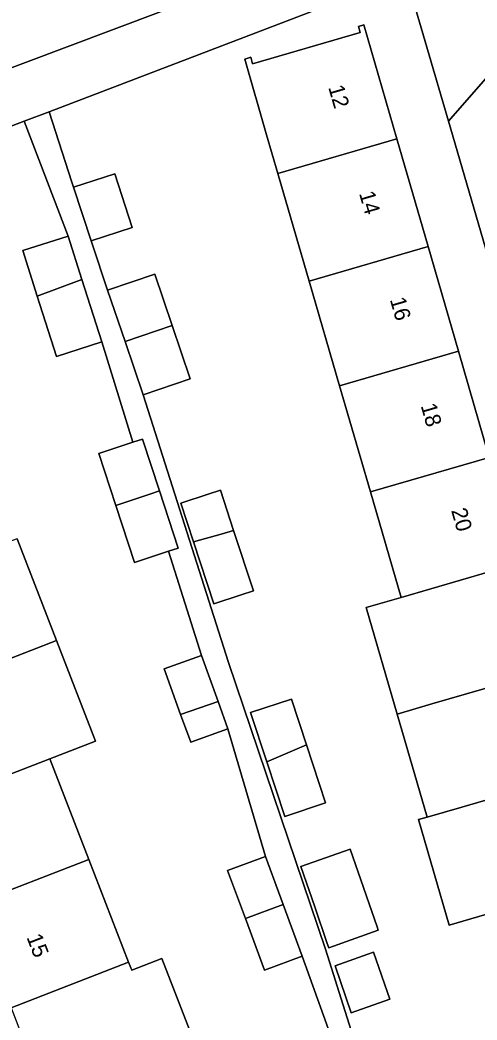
# Model space of a CAD drawing. Extents: x 162523 to 163266, y 381230 to 382050.
# Drawn here: x 162885.8 to 162914.8, y 381817.3 to 381880.8 of the extents above; entities that cross this region are included whole.
import ezdxf

# ---------------------------------------------------------------- set-up
doc = ezdxf.new("R2010")
doc.units = 0
for name, color, linetype in [('IMGEO_Erf', 7, 'Continuous'), ('IMGEO_Pand', 7, 'Continuous'), ('IMGEO_Pand_nummerreeks', 7, 'Continuous'), ('IMGEO_Voetpad_open', 7, 'Continuous')]:
    doc.layers.add(name, color=color, linetype=linetype)

msp = doc.modelspace()

# ---------------------------------------------------------------- linework, layer by layer
at = {"layer": 'IMGEO_Erf'}
for points in [[(162834.692, 381939.153), (162834.051, 381936.831), (162834.189, 381935.596), (162834.322, 381934.396), (162845.741, 381905.089), (162844.734, 381903.96), (162844.789, 381903.809), (162846.334, 381899.712), (162849.16, 381898.811), (162852.668, 381889.491), (162854.858, 381888.217), (162857.825, 381880.828), (162858.565, 381878.965), (162860.43, 381874.164), (162860.825, 381874.308), (162860.886, 381874.15), (162862.441, 381870.107), (162862.631, 381869.614), (162862.725, 381869.344), (162909.188, 381886.826), (162914.252, 381892.527), (162918.892, 381897.749), (162917.006, 381899.424), (162921.642, 381904.643)], [(162932.72, 381806.989), (162913.026, 381874.412), (162910.321, 381883.674), (162887.637, 381875.013), (162889.095, 381870.525), (162889.197, 381870.214), (162891.814, 381871.071), (162892.93, 381867.664), (162890.312, 381866.807), (162890.373, 381866.622), (162891.358, 381863.669), (162894.356, 381864.689), (162895.466, 381861.425), (162896.618, 381858.037), (162893.62, 381857.017), (162899.056, 381840.02), (162905.21, 381821.822), (162911.331, 381802.421)], [(162915.827, 381824.149), (162913.064, 381823.346), (162911.119, 381830.04), (162911.667, 381830.199), (162909.765, 381836.744), (162907.798, 381843.511), (162910.013, 381844.155), (162908.066, 381850.856), (162906.106, 381857.601), (162904.173, 381864.253), (162902.188, 381871.087), (162901.472, 381873.549), (162900.076, 381878.353), (162900.463, 381878.466), (162900.582, 381878.057), (162907.424, 381880.045), (162907.312, 381880.431), (162907.642, 381880.527), (162909.747, 381873.285), (162911.733, 381866.45), (162913.666, 381859.797), (162915.626, 381853.053)], [(162906.062, 381814.886), (162903.732, 381821.364), (162901.331, 381820.478), (162900.118, 381823.763), (162898.991, 381826.815), (162901.391, 381827.701), (162899.005, 381835.802), (162896.642, 381834.952), (162896.004, 381836.727), (162894.964, 381839.623), (162897.327, 381840.472), (162895.228, 381847.092), (162893.071, 381846.385), (162891.893, 381849.987), (162890.808, 381853.304), (162892.973, 381854.013), (162890.994, 381860.389), (162888.112, 381859.471), (162886.894, 381863.292), (162885.971, 381866.191), (162888.852, 381867.109), (162886.064, 381874.412), (162863.638, 381865.85), (162890.266, 381796.929)], [(162885.614, 381847.87), (162888.11, 381841.417), (162890.584, 381835.018), (162887.7, 381833.903), (162890.173, 381827.509), (162892.695, 381820.986), (162892.894, 381820.472), (162894.81, 381821.212), (162897.151, 381815.158)]]:
    msp.add_lwpolyline(points, dxfattribs=at)
for points in [[(162897.757, 381850.711), (162898.53, 381850.965), (162899.374, 381848.398), (162900.632, 381844.571), (162899.859, 381844.317), (162898.124, 381843.747), (162896.831, 381847.678), (162896.022, 381850.14)], [(162903.044, 381837.695), (162904.005, 381834.785), (162905.22, 381831.105), (162902.623, 381830.248), (162901.481, 381833.706), (162900.447, 381836.837)], [(162905.327, 381822.181), (162904.525, 381824.498), (162903.635, 381827.069), (162906.778, 381828.158), (162908.487, 381823.223), (162908.555, 381823.025), (162905.426, 381821.896)], [(162909.303, 381818.626), (162906.852, 381817.778), (162905.821, 381820.754), (162907.897, 381821.503), (162908.265, 381821.626)]]:
    msp.add_lwpolyline(points, close=True, dxfattribs=at)
at = {"layer": 'IMGEO_Pand'}
for points in [[(162909.747, 381873.285), (162907.642, 381880.527), (162907.312, 381880.431), (162907.424, 381880.045), (162900.582, 381878.057), (162900.463, 381878.466), (162900.076, 381878.353), (162901.472, 381873.549), (162902.188, 381871.087)], [(162904.173, 381864.253), (162911.733, 381866.45), (162909.747, 381873.285), (162902.188, 381871.087)], [(162889.197, 381870.214), (162890.312, 381866.807), (162892.93, 381867.664), (162891.814, 381871.071)], [(162886.894, 381863.292), (162889.733, 381864.345), (162888.852, 381867.109), (162885.971, 381866.191)], [(162904.173, 381864.253), (162906.106, 381857.601), (162913.666, 381859.797), (162911.733, 381866.45)], [(162886.894, 381863.292), (162888.112, 381859.471), (162890.994, 381860.389), (162889.733, 381864.345)], [(162891.358, 381863.669), (162892.468, 381860.405), (162895.466, 381861.425), (162894.356, 381864.689)], [(162895.466, 381861.425), (162892.468, 381860.405), (162893.62, 381857.017), (162896.618, 381858.037)], [(162913.666, 381859.797), (162906.106, 381857.601), (162908.066, 381850.856), (162915.626, 381853.053)], [(162892.973, 381854.013), (162890.808, 381853.304), (162891.893, 381849.987), (162894.052, 381850.715), (162894.656, 381850.918), (162893.578, 381854.211)], [(162908.066, 381850.856), (162910.013, 381844.155), (162917.573, 381846.353), (162915.626, 381853.053)], [(162894.656, 381850.918), (162894.052, 381850.715), (162891.893, 381849.987), (162893.071, 381846.385), (162895.228, 381847.092), (162895.842, 381847.293)], [(162897.757, 381850.711), (162896.022, 381850.14), (162896.831, 381847.678), (162898.59, 381848.176), (162899.374, 381848.398), (162898.53, 381850.965)], [(162899.374, 381848.398), (162898.59, 381848.176), (162896.831, 381847.678), (162898.124, 381843.747), (162899.859, 381844.317), (162900.632, 381844.571)], [(162875.157, 381844.126), (162877.753, 381837.413), (162885.226, 381840.302), (162888.11, 381841.417), (162885.614, 381847.87), (162884.27, 381847.417), (162882.633, 381847.016)], [(162917.573, 381846.353), (162910.013, 381844.155), (162907.798, 381843.511), (162909.765, 381836.744), (162911.98, 381837.388), (162919.539, 381839.585)], [(162888.11, 381841.417), (162885.226, 381840.302), (162877.753, 381837.413), (162880.227, 381831.013), (162887.7, 381833.903), (162890.584, 381835.018)], [(162896.004, 381836.727), (162898.382, 381837.536), (162897.327, 381840.472), (162894.964, 381839.623)], [(162919.539, 381839.585), (162911.98, 381837.388), (162909.765, 381836.744), (162911.667, 381830.199), (162913.882, 381830.843), (162921.441, 381833.041)], [(162896.004, 381836.727), (162896.642, 381834.952), (162899.005, 381835.802), (162898.382, 381837.536)], [(162901.481, 381833.706), (162904.005, 381834.785), (162903.044, 381837.695), (162900.447, 381836.837)], [(162901.481, 381833.706), (162902.623, 381830.248), (162905.22, 381831.105), (162904.005, 381834.785)], [(162887.7, 381833.903), (162880.227, 381831.013), (162882.7, 381824.619), (162890.173, 381827.509)], [(162921.441, 381833.041), (162913.882, 381830.843), (162911.667, 381830.199), (162911.119, 381830.04), (162913.064, 381823.346), (162915.827, 381824.149), (162923.387, 381826.346)], [(162905.327, 381822.181), (162905.426, 381821.896), (162908.555, 381823.025), (162908.487, 381823.223), (162906.778, 381828.158), (162903.635, 381827.069), (162904.525, 381824.498)], [(162882.7, 381824.619), (162885.222, 381818.096), (162892.695, 381820.986), (162890.173, 381827.509)], [(162902.515, 381824.659), (162901.391, 381827.701), (162898.991, 381826.815), (162900.118, 381823.763)], [(162902.515, 381824.659), (162900.118, 381823.763), (162901.331, 381820.478), (162903.732, 381821.364)], [(162892.695, 381820.986), (162885.222, 381818.096), (162887.762, 381811.528), (162895.235, 381814.417), (162897.151, 381815.158), (162894.81, 381821.212), (162892.894, 381820.472)], [(162908.265, 381821.626), (162907.897, 381821.503), (162905.821, 381820.754), (162906.852, 381817.778), (162909.303, 381818.626)]]:
    msp.add_lwpolyline(points, close=True, dxfattribs=at)
at = {"layer": 'IMGEO_Voetpad_open'}
for points in [[(162942.548, 381907.783), (162932.776, 381896.712), (162917.749, 381879.811), (162913.026, 381874.412), (162932.72, 381806.989), (162933.197, 381805.356), (162934.087, 381802.294), (162936.402, 381794.569), (162939.195, 381785.063), (162942.653, 381786.062), (162942.362, 381787.078), (162940.933, 381791.879)], [(162911.331, 381802.421), (162905.21, 381821.822), (162899.056, 381840.02), (162893.62, 381857.017), (162892.468, 381860.405), (162891.358, 381863.669), (162890.373, 381866.622), (162890.312, 381866.807), (162889.197, 381870.214), (162889.095, 381870.525), (162887.637, 381875.013), (162886.064, 381874.412), (162888.852, 381867.109), (162889.733, 381864.345), (162890.994, 381860.389), (162892.973, 381854.013), (162893.578, 381854.211), (162894.656, 381850.918), (162895.842, 381847.293), (162895.228, 381847.092), (162897.327, 381840.472), (162898.382, 381837.536), (162899.005, 381835.802), (162901.391, 381827.701), (162902.515, 381824.659), (162903.732, 381821.364), (162906.062, 381814.886)]]:
    msp.add_lwpolyline(points, dxfattribs=at)
msp.add_lwpolyline([(162910.321, 381883.674), (162913.026, 381874.412), (162917.749, 381879.811), (162915.484, 381881.892), (162915.156, 381881.523), (162914.917, 381881.736), (162915.262, 381882.124), (162909.772, 381887.003), (162909.428, 381886.614), (162909.188, 381886.826), (162862.725, 381869.344), (162863.638, 381865.85), (162886.064, 381874.412), (162887.637, 381875.013)], close=True, dxfattribs=at)

# ---------------------------------------------------------------- texts
at = {"layer": 'IMGEO_Pand_nummerreeks'}
for s, rotation, p in [('12', 286.20355, (162905.378, 381876.563)), ('14', 286.20355, (162907.338, 381869.82)), ('16', 286.20355, (162909.297, 381863.08)), ('18', 286.20355, (162911.256, 381856.336)), ('20', 286.20355, (162913.19, 381849.682)), ('15', 291.14068, (162886.192, 381822.575))]:
    msp.add_text(s, height=1, rotation=rotation, dxfattribs=at).set_placement(p)

doc.saveas('drawing.dxf')
